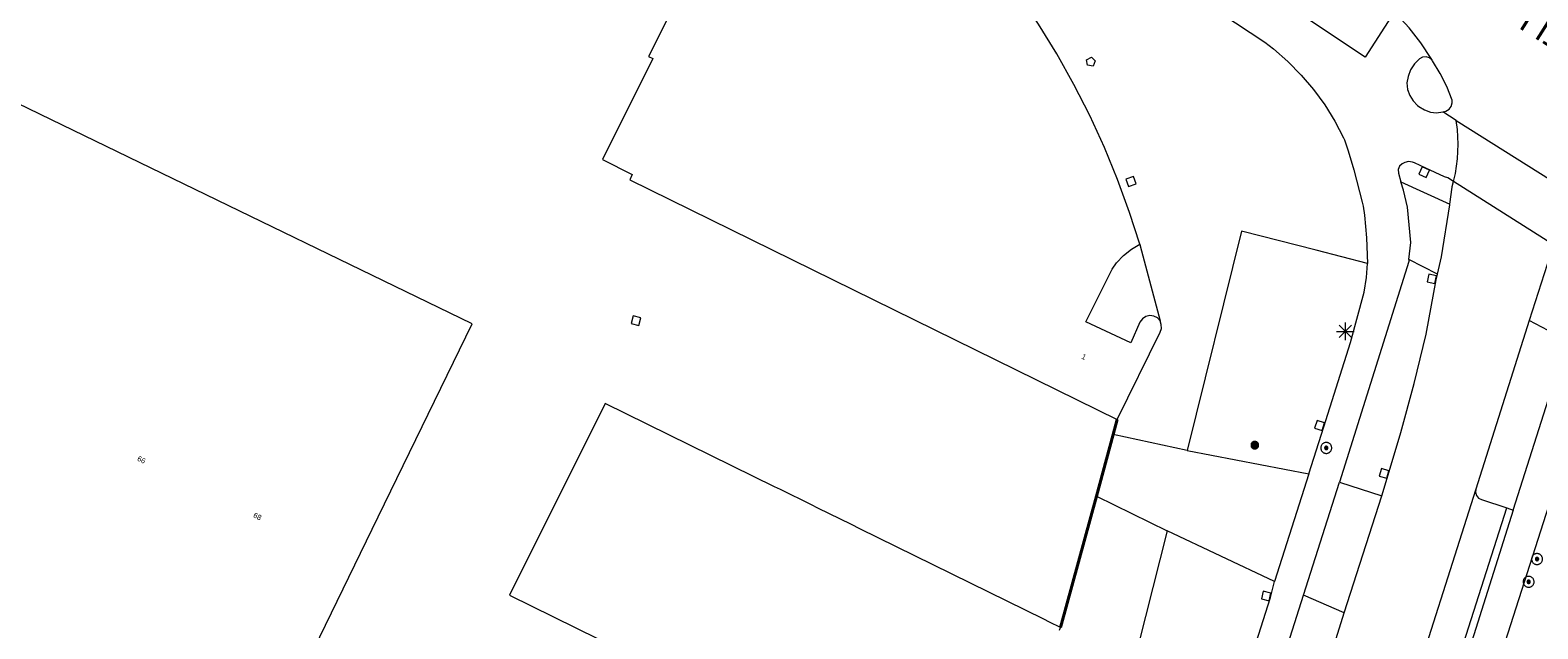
# Model space of a CAD drawing. Header units: metres. Extents: x 135779 to 137489, y 452643 to 455118.
# Tile 338 of 489: x 136706 to 136792, y 454431 to 454465. Entities that reach past the tile are written whole.
import ezdxf
from ezdxf.enums import TextEntityAlignment as Align

# ---------------------------------------------------------------- set-up
doc = ezdxf.new("R2010")
doc.units = ezdxf.units.M
doc.linetypes.add('DGN_Style_4', pattern=[89.853097, 44.898487, -22.449243, 0.056123, -22.449243])
for name, color, linetype, lineweight in [('KTop_NAR_Huisnummer (t)', 7, 'Continuous', 13), ('KTop_NAR_Huisnummer tijdelijk (t)', 7, 'Continuous', 13), ('KTop_ORL_Weg_Straatnaam (t)', 7, 'Continuous', 13), ('KTop_PAL_Lichtmast', 40, 'Continuous', 13), ('KTop_PND_Grondvlaksituatie van BAG-pand [tachy]', 1, 'Continuous', 13), ('KTop_PUT_Brandkraan of -put', 1, 'Continuous', 13), ('KTop_PUT_Inspectie- of rioolput', 15, 'Continuous', 13), ('KTop_PUT_Kolk', 15, 'Continuous', 13), ('KTop_SHD_Hek (l)', 15, 'DGN_Style_4', 40), ('KTop_VGO_Boom', 92, 'Continuous', 13), ('KTop_WGD_Fietspad', 40, 'Continuous', 13), ('KTop_WGD_Parkeervlak', 251, 'Continuous', 13), ('KTop_WGD_Rijbaan_Lokale weg', 251, 'Continuous', 13), ('KTop_WGD_Rijbaan_Lokale weg_toerit', 251, 'Continuous', 13), ('KTop_WGD_Voetpad', 251, 'Continuous', 13)]:
    doc.layers.add(name, color=color, linetype=linetype, lineweight=lineweight)
doc.styles.add('Style-ROVU', font='ROVU.shx')
doc.styles.add('Style-ROVUCURSIEF', font='ROVUCURSIEF.shx')

# ---------------------------------------------------------------- blocks, each defined once
blk = doc.blocks.new('PAL_Lichtmast')
at = {"layer": 'KTop_PAL_Lichtmast'}
for p, q in [((-0.354, -0.354), (0.354, 0.354)), ((0.354, -0.354), (-0.354, 0.354)), ((0, -0.5), (0, 0.5)), ((-0.5, 0), (0.5, 0))]:
    blk.add_line(p, q, dxfattribs=at)
blk = doc.blocks.new('PUT_Kolk')
at = {"layer": 'KTop_PUT_Kolk', "flags": 128}
blk.add_lwpolyline([(0.225, -0.225), (0.225, 0.225), (-0.225, 0.225), (-0.225, -0.225), (0.225, -0.225)], dxfattribs=at)
blk = doc.blocks.new('PUT_Brandkraan_of_-put')
at = {"layer": 'KTop_PUT_Brandkraan of -put'}
for p, q in [((-0.25, 0.034), (0, 0.25)), ((-0.158, -0.25), (-0.25, 0.034)), ((0, 0.25), (0.25, 0.033)), ((0.25, 0.033), (0.158, -0.25)), ((0.158, -0.25), (-0.158, -0.25))]:
    blk.add_line(p, q, dxfattribs=at)
blk = doc.blocks.new('PUT_Inspectie-_of_rioolput')
at = {"layer": 'KTop_PUT_Inspectie- of rioolput', "flags": 128}
for points in [[(0.31, 0), (0.308, 0.032), (0.303, 0.064), (0.294, 0.095), (0.283, 0.126), (0.268, 0.155), (0.25, 0.182), (0.23, 0.207), (0.207, 0.23), (0.182, 0.25), (0.154, 0.268), (0.126, 0.283), (0.095, 0.294), (0.064, 0.303), (0.032, 0.308), (0, 0.309), (-0.032, 0.308), (-0.064, 0.303), (-0.096, 0.294), (-0.126, 0.283), (-0.155, 0.268), (-0.182, 0.25), (-0.207, 0.23), (-0.23, 0.207), (-0.25, 0.182), (-0.268, 0.154), (-0.283, 0.126), (-0.294, 0.095), (-0.303, 0.064), (-0.308, 0.032), (-0.309, 0), (-0.308, -0.032), (-0.303, -0.064), (-0.294, -0.096), (-0.283, -0.126), (-0.268, -0.155), (-0.25, -0.182), (-0.23, -0.207), (-0.207, -0.23), (-0.182, -0.25), (-0.155, -0.268), (-0.126, -0.283), (-0.096, -0.294), (-0.064, -0.303), (-0.032, -0.308), (0, -0.309), (0.032, -0.308), (0.064, -0.303), (0.095, -0.294), (0.126, -0.283), (0.155, -0.268), (0.182, -0.25), (0.207, -0.23), (0.23, -0.207), (0.25, -0.182), (0.268, -0.155), (0.283, -0.126), (0.294, -0.096), (0.303, -0.064), (0.308, -0.032), (0.31, 0)], [(0.095, 0), (0.094, 0.009), (0.092, 0.019), (0.09, 0.029), (0.086, 0.038), (0.082, 0.047), (0.076, 0.055), (0.07, 0.063), (0.063, 0.07), (0.055, 0.076), (0.047, 0.082), (0.038, 0.086), (0.029, 0.09), (0.019, 0.092), (0.009, 0.094), (0, 0.094), (-0.01, 0.094), (-0.02, 0.092), (-0.029, 0.09), (-0.039, 0.086), (-0.048, 0.082), (-0.056, 0.076), (-0.064, 0.07), (-0.071, 0.063), (-0.077, 0.055), (-0.082, 0.047), (-0.087, 0.038), (-0.09, 0.029), (-0.093, 0.019), (-0.094, 0.009), (-0.095, 0), (-0.094, -0.01), (-0.093, -0.02), (-0.09, -0.029), (-0.087, -0.039), (-0.082, -0.048), (-0.077, -0.056), (-0.071, -0.064), (-0.064, -0.071), (-0.056, -0.077), (-0.047, -0.082), (-0.039, -0.087), (-0.029, -0.09), (-0.02, -0.093), (-0.01, -0.094), (0, -0.095), (0.009, -0.094), (0.019, -0.093), (0.029, -0.09), (0.038, -0.087), (0.047, -0.082), (0.055, -0.077), (0.063, -0.071), (0.07, -0.064), (0.076, -0.056), (0.082, -0.047), (0.086, -0.039), (0.09, -0.029), (0.092, -0.02), (0.094, -0.01), (0.095, 0)], [(0.035, 0), (0.034, 0.003), (0.034, 0.007), (0.033, 0.01), (0.031, 0.014), (0.03, 0.017), (0.028, 0.02), (0.026, 0.023), (0.023, 0.026), (0.02, 0.028), (0.017, 0.03), (0.014, 0.031), (0.01, 0.033), (0.007, 0.034), (0.003, 0.034), (0, 0.034), (-0.004, 0.034), (-0.007, 0.034), (-0.011, 0.033), (-0.014, 0.031), (-0.018, 0.03), (-0.021, 0.028), (-0.023, 0.026), (-0.026, 0.023), (-0.028, 0.02), (-0.03, 0.017), (-0.032, 0.014), (-0.033, 0.01), (-0.034, 0.007), (-0.035, 0.003), (-0.035, 0), (-0.035, -0.004), (-0.034, -0.007), (-0.033, -0.011), (-0.032, -0.014), (-0.03, -0.018), (-0.028, -0.021), (-0.026, -0.023), (-0.023, -0.026), (-0.021, -0.028), (-0.017, -0.03), (-0.014, -0.032), (-0.011, -0.033), (-0.007, -0.034), (-0.004, -0.035), (0, -0.035), (0.003, -0.035), (0.007, -0.034), (0.01, -0.033), (0.014, -0.032), (0.017, -0.03), (0.02, -0.028), (0.023, -0.026), (0.026, -0.023), (0.028, -0.021), (0.03, -0.017), (0.031, -0.014), (0.033, -0.011), (0.034, -0.007), (0.034, -0.004), (0.035, 0)], [(0.01, 0.02), (0.007, 0.02), (0.005, 0.021), (0.003, 0.022), (0.001, 0.022), (-0.001, 0.022), (-0.004, 0.022), (-0.006, 0.021), (-0.008, 0.02), (-0.01, 0.019), (-0.012, 0.018), (-0.014, 0.017), (-0.016, 0.015), (-0.017, 0.013), (-0.019, 0.012), (-0.02, 0.009), (-0.021, 0.007), (-0.022, 0.005), (-0.022, 0.003), (-0.022, 0.001), (-0.022, -0.001), (-0.022, -0.004), (-0.022, -0.006), (-0.021, -0.008), (-0.02, -0.01), (-0.019, -0.012), (-0.017, -0.014), (-0.016, -0.016), (-0.014, -0.017), (-0.012, -0.019), (-0.01, -0.02), (-0.008, -0.021), (-0.006, -0.022), (-0.003, -0.022), (-0.001, -0.022), (0.001, -0.022), (0.003, -0.022), (0.005, -0.022), (0.008, -0.021), (0.01, -0.02), (0.012, -0.019), (0.014, -0.017), (0.015, -0.016), (0.017, -0.014), (0.018, -0.012), (0.02, -0.01), (0.02, -0.008), (0.021, -0.006), (0.022, -0.003), (0.022, -0.001), (0.022, 0.001), (0.022, 0.003), (0.021, 0.005), (0.02, 0.008), (0.019, 0.01), (0.018, 0.012), (0.017, 0.014), (0.015, 0.015), (0.013, 0.017), (0.012, 0.018), (0.01, 0.02)]]:
    blk.add_lwpolyline(points, dxfattribs=at)
blk = doc.blocks.new('VGO_Boom')
at = {"layer": 'KTop_VGO_Boom', "flags": 128}
for points in [[(0.215, 0), (0.214, 0.022), (0.21, 0.045), (0.204, 0.066), (0.196, 0.087), (0.186, 0.108), (0.174, 0.126), (0.16, 0.144), (0.144, 0.16), (0.126, 0.174), (0.107, 0.186), (0.087, 0.196), (0.066, 0.204), (0.045, 0.21), (0.022, 0.214), (-0.001, 0.215), (-0.023, 0.214), (-0.045, 0.21), (-0.067, 0.204), (-0.088, 0.196), (-0.108, 0.186), (-0.127, 0.174), (-0.144, 0.16), (-0.16, 0.144), (-0.174, 0.126), (-0.187, 0.107), (-0.197, 0.087), (-0.205, 0.066), (-0.211, 0.045), (-0.214, 0.022), (-0.215, -0.001), (-0.214, -0.023), (-0.211, -0.045), (-0.205, -0.067), (-0.197, -0.088), (-0.187, -0.108), (-0.174, -0.127), (-0.16, -0.144), (-0.144, -0.16), (-0.127, -0.174), (-0.108, -0.187), (-0.088, -0.197), (-0.067, -0.205), (-0.045, -0.211), (-0.023, -0.214), (0, -0.215), (0.022, -0.214), (0.045, -0.211), (0.066, -0.205), (0.087, -0.197), (0.108, -0.187), (0.126, -0.174), (0.144, -0.16), (0.16, -0.144), (0.174, -0.127), (0.186, -0.108), (0.196, -0.088), (0.204, -0.067), (0.21, -0.045), (0.214, -0.023), (0.215, -0.001)], [(0.155, 0), (0.154, 0.016), (0.152, 0.032), (0.147, 0.048), (0.142, 0.063), (0.134, 0.078), (0.125, 0.091), (0.115, 0.104), (0.104, 0.115), (0.091, 0.125), (0.077, 0.134), (0.063, 0.142), (0.048, 0.147), (0.032, 0.152), (0.016, 0.154), (-0.001, 0.155), (-0.017, 0.154), (-0.033, 0.152), (-0.048, 0.147), (-0.064, 0.142), (-0.078, 0.134), (-0.092, 0.125), (-0.104, 0.115), (-0.116, 0.104), (-0.126, 0.091), (-0.135, 0.077), (-0.142, 0.063), (-0.148, 0.048), (-0.152, 0.032), (-0.155, 0.016), (-0.155, -0.001), (-0.155, -0.017), (-0.152, -0.033), (-0.148, -0.048), (-0.142, -0.064), (-0.135, -0.078), (-0.126, -0.092), (-0.116, -0.104), (-0.104, -0.116), (-0.092, -0.126), (-0.078, -0.135), (-0.064, -0.142), (-0.048, -0.148), (-0.033, -0.152), (-0.017, -0.155), (0, -0.155), (0.016, -0.155), (0.032, -0.152), (0.048, -0.148), (0.063, -0.142), (0.078, -0.135), (0.091, -0.126), (0.104, -0.116), (0.115, -0.104), (0.125, -0.092), (0.134, -0.078), (0.142, -0.064), (0.147, -0.048), (0.152, -0.033), (0.154, -0.017), (0.155, -0.001)], [(0.095, 0), (0.094, 0.01), (0.093, 0.02), (0.09, 0.029), (0.087, 0.039), (0.082, 0.048), (0.077, 0.056), (0.071, 0.064), (0.064, 0.071), (0.056, 0.077), (0.047, 0.082), (0.039, 0.087), (0.029, 0.09), (0.02, 0.093), (0.01, 0.094), (-0.001, 0.095), (-0.01, 0.094), (-0.02, 0.093), (-0.03, 0.09), (-0.039, 0.087), (-0.048, 0.082), (-0.056, 0.077), (-0.064, 0.071), (-0.071, 0.064), (-0.077, 0.056), (-0.083, 0.047), (-0.087, 0.039), (-0.091, 0.029), (-0.093, 0.02), (-0.095, 0.01), (-0.095, -0.001), (-0.095, -0.01), (-0.093, -0.02), (-0.091, -0.03), (-0.087, -0.039), (-0.083, -0.048), (-0.077, -0.056), (-0.071, -0.064), (-0.064, -0.071), (-0.056, -0.077), (-0.048, -0.083), (-0.039, -0.087), (-0.03, -0.091), (-0.02, -0.093), (-0.01, -0.095), (0, -0.095), (0.01, -0.095), (0.02, -0.093), (0.029, -0.091), (0.039, -0.087), (0.048, -0.083), (0.056, -0.077), (0.064, -0.071), (0.071, -0.064), (0.077, -0.056), (0.082, -0.048), (0.087, -0.039), (0.09, -0.03), (0.093, -0.02), (0.094, -0.01), (0.095, -0.001)], [(0.035, 0), (0.035, 0.004), (0.034, 0.007), (0.033, 0.011), (0.032, 0.014), (0.03, 0.018), (0.028, 0.021), (0.026, 0.023), (0.023, 0.026), (0.021, 0.028), (0.017, 0.03), (0.014, 0.032), (0.011, 0.033), (0.007, 0.034), (0.004, 0.035), (-0.001, 0.035), (-0.004, 0.035), (-0.008, 0.034), (-0.011, 0.033), (-0.015, 0.032), (-0.018, 0.03), (-0.021, 0.028), (-0.024, 0.026), (-0.027, 0.023), (-0.029, 0.021), (-0.031, 0.017), (-0.032, 0.014), (-0.034, 0.011), (-0.035, 0.007), (-0.035, 0.004), (-0.035, -0.001), (-0.035, -0.004), (-0.035, -0.008), (-0.034, -0.011), (-0.032, -0.015), (-0.031, -0.018), (-0.029, -0.021), (-0.027, -0.024), (-0.024, -0.027), (-0.021, -0.029), (-0.018, -0.031), (-0.015, -0.032), (-0.011, -0.034), (-0.008, -0.035), (-0.004, -0.035), (0, -0.035), (0.004, -0.035), (0.007, -0.035), (0.011, -0.034), (0.014, -0.032), (0.018, -0.031), (0.021, -0.029), (0.023, -0.027), (0.026, -0.024), (0.028, -0.021), (0.03, -0.018), (0.032, -0.015), (0.033, -0.011), (0.034, -0.008), (0.035, -0.004), (0.035, 0)]]:
    blk.add_lwpolyline(points, dxfattribs=at)

msp = doc.modelspace()

# ---------------------------------------------------------------- linework, layer by layer
at = {"layer": 'KTop_PND_Grondvlaksituatie van BAG-pand [tachy]', "flags": 128}
for points in [[(136677.558, 454439.01), (136700.395, 454427.853), (136704.169, 454426.016), (136710.756, 454422.811), (136718.611, 454418.989), (136718.895, 454419.573), (136723.118, 454428.251), (136721.886, 454428.85), (136726.204, 454437.725), (136731.534, 454448.677), (136692.514, 454467.615), (136697.872, 454475.916), (136700.33, 454479.709)], [(136750.253, 454476.516), (136746.64, 454469.29), (136746.56, 454469.15), (136744.65, 454470.07), (136741.54, 454463.86), (136741.78, 454463.74), (136738.92, 454458.01), (136740.61, 454457.16), (136740.47, 454456.85), (136768.13, 454443.25)], [(136769.404, 454453.193), (136768.828, 454454.999), (136768.602, 454455.622), (136768.151, 454456.862), (136767.399, 454458.696), (136766.573, 454460.499), (136765.676, 454462.267), (136764.708, 454463.997), (136763.671, 454465.686), (136762.566, 454467.333), (136761.396, 454468.933), (136760.727, 454469.788)], [(136770.573, 454448.851), (136770.41, 454449.018), (136770.202, 454449.119), (136769.973, 454449.143), (136769.749, 454449.089), (136769.557, 454448.961), (136769.419, 454448.776), (136768.901, 454447.603), (136766.342, 454448.797), (136767.836, 454451.788), (136768.095, 454452.141), (136768.488, 454452.558), (136768.935, 454452.916), (136769.404, 454453.193)], [(136768.13, 454443.25), (136770.56, 454448.21), (136770.634, 454448.418), (136770.629, 454448.638), (136770.573, 454448.851)], [(136764.92, 454431.43), (136764.287, 454431.742), (136763.957, 454431.905), (136753.532, 454437.04), (136753.048, 454437.279), (136751.144, 454438.217), (136750.778, 454438.397), (136749.02, 454439.263), (136748.686, 454439.428), (136739.08, 454444.16), (136733.649, 454433.265), (136747.435, 454426.47), (136745.976, 454423.51), (136743.734, 454424.615), (136741.391, 454419.861), (136743.633, 454418.756), (136742.174, 454415.796), (136728.414, 454422.578), (136725.244, 454416.147), (136723.131, 454411.859), (136744.648, 454401.255), (136744.789, 454401.185)], [(136764.851, 454431.29), (136764.92, 454431.43)]]:
    msp.add_lwpolyline(points, dxfattribs=at)
at = {"layer": 'KTop_SHD_Hek (l)', "flags": 128}
for points in [[(136768.13, 454443.25), (136767.897, 454442.394)], [(136767.897, 454442.394), (136766.947, 454438.894)], [(136766.947, 454438.894), (136764.92, 454431.43)]]:
    msp.add_lwpolyline(points, dxfattribs=at)
at = {"layer": 'KTop_WGD_Fietspad', "flags": 128}
for points in [[(136752.143, 454480.615), (136759.827, 454475.595), (136769.24, 454469.44), (136774, 454466.322), (136776.512, 454464.663), (136777.004, 454464.28), (136777.815, 454463.57), (136778.571, 454462.801), (136779.269, 454461.978), (136779.903, 454461.106), (136780.471, 454460.189), (136780.97, 454459.233), (136781.016, 454459.125), (136781.234, 454458.497), (136781.549, 454457.418), (136782.017, 454455.591), (136782.079, 454455.36), (136782.159, 454454.838), (136782.273, 454453.553), (136782.327, 454452.095)], [(136783.836, 454466.375), (136782.199, 454463.821), (136779.043, 454465.908)], [(136785.998, 454463.636), (136785.845, 454463.769), (136785.653, 454463.833), (136785.451, 454463.819), (136785.271, 454463.73), (136784.99, 454463.435), (136784.773, 454463.092), (136784.627, 454462.713), (136784.56, 454462.352), (136784.603, 454461.988), (136784.723, 454461.641), (136784.915, 454461.329), (136785.17, 454461.066), (136785.246, 454461.006), (136785.553, 454460.818), (136785.894, 454460.702), (136786.251, 454460.664), (136786.609, 454460.705)], [(136787.206, 454456.765), (136787.312, 454457.202), (136787.434, 454458.035), (136787.476, 454458.875), (136787.439, 454459.716), (136787.367, 454460.227)], [(136787.206, 454456.765), (136786.88, 454456.972), (136786.692, 454457.029), (136785.643, 454457.518), (136785.001, 454457.808), (136784.878, 454457.86), (136784.658, 454457.886), (136784.444, 454457.832), (136784.289, 454457.762), (136784.149, 454457.619), (136784.076, 454457.433), (136784.08, 454457.238), (136784.229, 454456.739)], [(136784.681, 454452.335), (136784.792, 454453.299), (136784.597, 454455.293), (136784.369, 454456.269), (136784.229, 454456.739)], [(136778.998, 454440.162), (136779.849, 454442.83), (136781.364, 454447.617), (136782.143, 454450.483), (136782.278, 454451.305), (136782.327, 454452.095)], [(136784.681, 454452.335), (136784.667, 454452.213), (136780.732, 454439.681)], [(136790.598, 454438.095), (136793.65, 454447.739)], [(136778.998, 454440.162), (136777.045, 454434.041)], [(136778.695, 454433.265), (136780.732, 454439.681)], [(136792.772, 454438.856), (136787.644, 454422.838), (136782.81, 454407.596), (136776.309, 454387.072), (136773.018, 454376.684), (136768.834, 454363.417), (136767.38, 454358.894), (136765.995, 454354.813), (136764.081, 454349.311), (136763.026, 454346.369), (136762.107, 454343.982), (136758.309, 454333.819), (136754.812, 454324.123), (136751.78, 454315.269)], [(136790.598, 454438.095), (136786.787, 454426.051), (136781.137, 454408.188), (136774.613, 454387.609), (136771.283, 454377.106), (136766.813, 454362.883), (136766.586, 454362.162), (136766.528, 454361.986)], [(136765.087, 454390.274), (136770.963, 454408.844), (136772.794, 454414.678), (136778.695, 454433.265)], [(136769.892, 454411.225), (136771.067, 454415.072), (136776.818, 454433.149), (136777.045, 454434.041)]]:
    msp.add_lwpolyline(points, dxfattribs=at)
at = {"layer": 'KTop_WGD_Parkeervlak', "flags": 128}
msp.add_lwpolyline([(136788.475, 454439.287), (136788.458, 454439.125), (136788.51, 454438.939), (136788.632, 454438.789), (136788.804, 454438.7), (136790.237, 454438.229)], dxfattribs=at)
at = {"layer": 'KTop_WGD_Rijbaan_Lokale weg', "flags": 128}
for points in [[(136785.998, 454463.636), (136785.934, 454463.742), (136785.347, 454464.63), (136784.695, 454465.472), (136783.982, 454466.262), (136783.836, 454466.375)], [(136786.609, 454460.705), (136786.781, 454460.755), (136786.958, 454460.859), (136787.083, 454461.022), (136787.136, 454461.22), (136787.126, 454461.367), (136786.829, 454462.147), (136786.459, 454462.896), (136786.019, 454463.606), (136785.998, 454463.636)], [(136787.367, 454460.227), (136786.609, 454460.705)], [(136787.367, 454460.227), (136794.8, 454455.545)], [(136787.001, 454455.465), (136787.126, 454456.435), (136787.133, 454456.466), (136787.206, 454456.765)], [(136792.875, 454453.161), (136787.206, 454456.765)], [(136786.298, 454451.492), (136786.522, 454452.472), (136786.998, 454455.44), (136787.001, 454455.465)], [(136792.737, 454452.664), (136792.7, 454452.578), (136791.492, 454448.867)], [(136783.133, 454438.917), (136783.505, 454440.113), (136784.223, 454442.509), (136784.978, 454445.288), (136785.656, 454448.087), (136786.227, 454451.179), (136786.298, 454451.492)], [(136791.492, 454448.867), (136788.475, 454439.287)], [(136788.475, 454439.287), (136784.325, 454426.266), (136772.325, 454388.333), (136769.319, 454378.83), (136764.43, 454363.329)], [(136781.007, 454432.27), (136783.133, 454438.917)], [(136780.543, 454430.814), (136781.007, 454432.27)]]:
    msp.add_lwpolyline(points, dxfattribs=at)
at = {"layer": 'KTop_WGD_Rijbaan_Lokale weg_toerit', "flags": 128}
for points in [[(136767.897, 454442.394), (136766.947, 454438.894)], [(136772.093, 454441.477), (136778.998, 454440.162)], [(136780.732, 454439.681), (136783.133, 454438.917)], [(136777.045, 454434.041), (136770.96, 454436.916)]]:
    msp.add_lwpolyline(points, dxfattribs=at)
at = {"layer": 'KTop_WGD_Voetpad', "flags": 128}
for points in [[(136784.229, 454456.739), (136787.001, 454455.465)], [(136782.327, 454452.095), (136779.411, 454452.862), (136775.188, 454453.942), (136772.093, 454441.477)], [(136769.404, 454453.193), (136769.43, 454453.11), (136770.573, 454448.851)], [(136786.298, 454451.492), (136784.681, 454452.335)], [(136793.65, 454447.739), (136791.492, 454448.867)], [(136768.13, 454443.25), (136767.897, 454442.394)], [(136772.093, 454441.477), (136767.897, 454442.394)], [(136766.947, 454438.894), (136764.92, 454431.43)], [(136766.947, 454438.894), (136770.96, 454436.916)], [(136764.43, 454363.329), (136764.547, 454363.46), (136764.71, 454363.527), (136764.885, 454363.516), (136764.951, 454363.49), (136766.411, 454363.017), (136770.98, 454377.532), (136774.213, 454387.735), (136786.345, 454426.019), (136790.237, 454438.229)], [(136790.237, 454438.229), (136790.598, 454438.095)], [(136770.96, 454436.916), (136764.79, 454412.54), (136769.892, 454411.225)], [(136781.007, 454432.27), (136778.695, 454433.265)]]:
    msp.add_lwpolyline(points, dxfattribs=at)

# ---------------------------------------------------------------- block references
at = {"layer": 'KTop_PAL_Lichtmast'}
msp.add_blockref('PAL_Lichtmast', (136781.074, 454448.249), dxfattribs=at)
at = {"layer": 'KTop_PUT_Brandkraan of -put', "rotation": 209.2286524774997}
msp.add_blockref('PUT_Brandkraan_of_-put', (136766.651, 454463.52), dxfattribs=at)
at = {"layer": 'KTop_PUT_Inspectie- of rioolput'}
for p, rotation in [((136779.991, 454441.631), 162.3091103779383), ((136791.946, 454435.325), 162.2480605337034), ((136791.472, 454434.032), 162.2480605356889)]:
    msp.add_blockref('PUT_Inspectie-_of_rioolput', p, dxfattribs=dict(at, rotation=rotation))
at = {"layer": 'KTop_PUT_Kolk'}
for p, rotation in [((136785.54, 454457.29), 65.00703209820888), ((136768.912, 454456.761), 199.98681642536), ((136785.983, 454451.235), 347.2194719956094), ((136740.831, 454448.854), 344.8141627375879), ((136779.611, 454442.906), 342.4383508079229), ((136783.267, 454440.187), 343.3183082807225), ((136776.58, 454433.225), 345.7221947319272)]:
    msp.add_blockref('PUT_Kolk', p, dxfattribs=dict(at, rotation=rotation))
at = {"layer": 'KTop_VGO_Boom'}
msp.add_blockref('VGO_Boom', (136775.934, 454441.789), dxfattribs=at)

# ---------------------------------------------------------------- texts
at = {"layer": 'KTop_NAR_Huisnummer (t)', "style": 'Style-ROVU'}
msp.add_text('1', height=0.3, rotation=334.2, dxfattribs=at).set_placement((136766.344, 454446.753), align=Align.MIDDLE_RIGHT)
at = {"layer": 'KTop_NAR_Huisnummer tijdelijk (t)', "style": 'Style-ROVUCURSIEF'}
for s, p in [('66', (136712.564, 454441.064)), ('68', (136719.144, 454437.846))]:
    msp.add_text(s, height=0.3, rotation=333.9, dxfattribs=at).set_placement(p, align=Align.MIDDLE_LEFT)
at = {"layer": 'KTop_ORL_Weg_Straatnaam (t)', "style": 'Style-ROVU'}
msp.add_text('VONDELLAAN', height=1.4, rotation=147.66062, dxfattribs=at).set_placement((136798.521, 454462.302))

doc.saveas('drawing.dxf')
